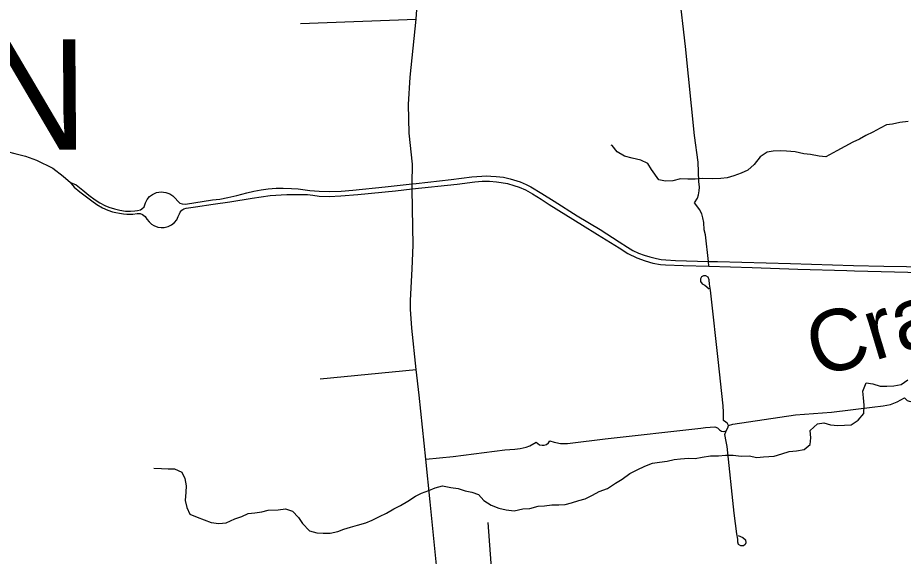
# Model space of a CAD drawing. Extents: x 114843 to 284848, y 317643 to 566895.
# Drawn here: x 158450 to 165679, y 429159 to 433557 of the extents above; entities that cross this region are included whole.
import ezdxf

# ---------------------------------------------------------------- set-up
doc = ezdxf.new("R2010")
doc.units = 0
for name, color, linetype in [('GM_X_City_Street', 7, 'Continuous'), ('GM_X_County_Road', 7, 'Continuous'), ('GM_X_Minor_River', 7, 'Continuous'), ('GM_X_Minor_River_Text', 7, 'Continuous'), ('GM_X_Township_Text', 7, 'Continuous')]:
    doc.layers.add(name, color=color, linetype=linetype)

msp = doc.modelspace()

# ---------------------------------------------------------------- linework, layer by layer
at = {"layer": 'GM_X_City_Street'}
for p, q in [((160759.2, 433510.3), (161701.4, 433545.4)), ((160917.5, 430607), (161703.3, 430685.4)), ((162324.1, 428963.6), (162289.5, 429436.1))]:
    msp.add_line(p, q, dxfattribs=at)
for points in [[(164091.9, 431526.8), (164088.7, 431567.4), (164065.3, 431783.4), (164054.2, 431824), (164050, 431883.4), (164043.2, 431923.6), (164035, 431954.4), (164016.5, 431989.4), (163993.4, 432019.7), (163973.8, 432044.2), (163997.7, 432084.2), (164006.4, 432110.4), (164013.7, 432142.8), (164014.9, 432173), (164011.1, 432219.8), (164003.1, 432377.9), (163973.3, 432594.9), (163900.7, 433321.2), (163847.9, 433770.9)], [(157965.2, 432448.5), (158086.4, 432459.2), (158183.9, 432469.6), (158255, 432470.1), (158301, 432469.1), (158362.4, 432463.9), (158426.6, 432449.1), (158514.6, 432427.4), (158602.7, 432394.6), (158735.7, 432328.7), (158821.1, 432262.3), (158879.5, 432210), (158886.5, 432201.8)], [(161702.3, 432203.4), (161988, 432236.6), (162156.7, 432256.7), (162279.9, 432264.6), (162312.9, 432263.7), (162355, 432260.9), (162414.3, 432253.4), (162470.5, 432241.6), (162550, 432217.2), (162601.4, 432193.7), (162637.6, 432175.7), (162727.6, 432121.4), (162827.6, 432057.5), (163015.8, 431939.2), (163205.7, 431827.1), (163358.4, 431726.9), (163428.4, 431681.9), (163471.1, 431657), (163517.7, 431635.1), (163563.3, 431618), (163609.9, 431603.8), (163663.2, 431590.7), (163702.9, 431583.2), (163740.7, 431578.6), (163818.1, 431575.3), (164088.7, 431567.4), (164162.6, 431565.5)], [(158879.5, 432210), (158927.1, 432192.7), (158981.4, 432148.5), (159030.3, 432108.4), (159081.8, 432069.6), (159119.8, 432045.6), (159161.8, 432023), (159194.2, 432009.7), (159238.9, 431995.2), (159282.1, 431984.7), (159330.7, 431978.3), (159369.9, 431977.3), (159406.3, 431980.2), (159427.9, 431983.1), (159450.8, 431988.6), (159464.2, 431996.8), (159480.9, 432013.1), (159492, 432045.8), (159505.3, 432073.4), (159525.6, 432095.8), (159551.2, 432114.1), (159581.6, 432128.4), (159620.7, 432134.5), (159657.6, 432130.7), (159690.5, 432118.6), (159716.3, 432103), (159735.8, 432082.1), (159756.4, 432060), (159773.5, 432043.7), (159792.3, 432036.3), (159819.2, 432034.1), (160039.6, 432068.5), (160099.3, 432075.5), (160164.6, 432088.2), (160239.8, 432105.9), (160321.4, 432127.8), (160377.8, 432141.3), (160437.4, 432151.5), (160494.6, 432159.3), (160560.8, 432164.7), (160616.4, 432165.1), (160683.5, 432163.1), (160740, 432159.4), (160834.2, 432146.2), (160911.1, 432140.2), (160994.5, 432137.6), (161090.3, 432140.1), (161184.7, 432149.1), (161448.1, 432175), (161670.5, 432199.7), (161702.3, 432203.4)], [(158886.5, 432201.8), (158911.1, 432172.8), (158956.2, 432135.8), (159054.2, 432060.1), (159094.7, 432031), (159142.3, 432004.5), (159185.2, 431985.1), (159223.9, 431972.8), (159250.9, 431965.4), (159280.3, 431960.2), (159314.3, 431955.4), (159341.2, 431953.5), (159390.3, 431953.8), (159425.5, 431957.4), (159448.2, 431957.6), (159467.5, 431951), (159491.2, 431934.4), (159503.9, 431911.8), (159521.7, 431889.7), (159540.7, 431871.4), (159562.2, 431859.3), (159593, 431847), (159620.3, 431842.6), (159646.3, 431843.2), (159677.7, 431851.8), (159704.1, 431865), (159728.7, 431885.3), (159747.4, 431907.3), (159760.7, 431932.6), (159769.3, 431954.4), (159777.2, 431969.2), (159788.8, 431986.1), (159804.7, 431995.8), (159823.9, 432001.8), (159900.9, 432013.7), (160045.8, 432033.3), (160180.5, 432054.5), (160364.6, 432082.4), (160511.1, 432103.7), (160645.9, 432113.1), (160726.9, 432113.6), (160816.2, 432112.6), (160859.8, 432108.5), (160910.7, 432098.9), (160991.4, 432097.3), (161088.6, 432102.4), (161225.6, 432114.4), (161533.7, 432144.3), (161670.2, 432159.7)], [(161670.2, 432159.7), (162037.5, 432197.4), (162181.3, 432216.3), (162239.8, 432221.6), (162301.7, 432221.2), (162357, 432216.7), (162396.9, 432212.1), (162448.2, 432202.7), (162498.7, 432187.7), (162544.3, 432172.5), (162594.1, 432150.1), (162652.1, 432118.8), (162721.5, 432075.4), (162788.5, 432032), (163060, 431863.9), (163183, 431785.6), (163360.1, 431676.5), (163430, 431632.7), (163504.6, 431597.2), (163572, 431571.3), (163634.5, 431553.7), (163697.4, 431542.5), (163738.3, 431538.3), (163882.5, 431534), (164091.9, 431526.8)], [(164091.9, 431526.8), (164445.7, 431516), (164817.1, 431504.3), (165218.6, 431493.3), (165279.7, 431490.1), (165824.1, 431477), (165890.2, 431477.8), (165935.6, 431476.4)], [(164162.6, 431565.5), (164758.7, 431550.2), (165272.6, 431534.5), (165521.3, 431527.6), (165890.2, 431521.6), (165935.7, 431522.4), (166008.3, 431513.3)], [(164251.4, 430228.2), (164243.3, 430242.2), (164229.9, 430254.6), (164212.1, 430268.5), (164212, 430284.7), (164212.3, 430336.3), (164208.3, 430386.4), (164166.5, 430766.5), (164111.2, 431282.2), (164104.2, 431332.6), (164098, 431380.7), (164094.8, 431416.7), (164084.9, 431437.1), (164066.8, 431449.6), (164047.4, 431450.4), (164030.9, 431440.6), (164022.7, 431424.5), (164023.9, 431403.1), (164036.7, 431383.7), (164059.1, 431372.6), (164094.9, 431341.7)], [(164251.4, 430228.2), (164286.8, 430237.3), (164800.1, 430313.9), (165092.2, 430337), (165425.3, 430376.7), (165513.9, 430387.5), (165573.6, 430399.6), (165629.4, 430421), (165688.3, 430452.5), (165710.2, 430432.4), (165735.1, 430424.1), (165761.5, 430427.4), (165784.5, 430439.7), (165801, 430459.5), (165800.8, 430486.7), (165843.5, 430490.9), (165878.4, 430493.5), (165928.1, 430507), (166015.7, 430540.3), (166317.9, 430650), (166357.2, 430664.3), (166539, 430727.5)], [(162842.3, 430088.1), (162880.3, 430079.4), (162905.2, 430078.8), (162937, 430081.3), (162958.8, 430083.1), (163245.3, 430117), (164026.6, 430205.8), (164064.7, 430210.7), (164102.8, 430214.1), (164140.1, 430215.9), (164161.7, 430208.4), (164179.5, 430190.8), (164194.3, 430182.1), (164212, 430178.5), (164233.3, 430184.6)], [(164233.3, 430184.6), (164246.4, 430208.3), (164251.4, 430228.2)], [(164330.9, 429328.6), (164369.4, 429311.2), (164389.4, 429292.2), (164394, 429268.6), (164389, 429254.6), (164375, 429245.7), (164352.9, 429244.8), (164334.4, 429255.7), (164328.4, 429275.5), (164327.5, 429297.7), (164319.8, 429343.3), (164297.9, 429512), (164241.6, 430056.4), (164233.4, 430095.3), (164222.1, 430153.5), (164233.3, 430184.6)], [(162509, 430035), (162551, 430038.9), (162601.4, 430050.9), (162629.3, 430062), (162682, 430089.6), (162707.8, 430070.4), (162729.6, 430065.9), (162747.5, 430066.7), (162765.3, 430073.1), (162781.5, 430085.7), (162793.1, 430102.1), (162828.1, 430091.4), (162842.3, 430088.1)], [(161781.3, 429950.9), (162003.1, 429973.9), (162425.2, 430027.1), (162509, 430035)]]:
    msp.add_lwpolyline(points, dxfattribs=at)
at = {"layer": 'GM_X_County_Road'}
msp.add_lwpolyline([(161872, 429060.2), (161817.4, 429604.8), (161781.3, 429950.9), (161726.7, 430473.7), (161703.3, 430685.4), (161665.9, 431022.3), (161655.6, 431177.7), (161656.9, 431246.6), (161670.6, 431505.9), (161677.5, 431700.1), (161673.3, 431999.7), (161670.2, 432159.7), (161670.5, 432199.7), (161671.7, 432361.9), (161645.9, 432614.4), (161640.6, 432846.7), (161652.2, 433070.8), (161701.4, 433545.4), (161712.3, 433698.8)], dxfattribs=at)
at = {"layer": 'GM_X_Minor_River'}
for points in [[(165718, 432709.8), (165649.9, 432702.2), (165591.8, 432688.5), (165541.8, 432680.8), (165489.6, 432655), (165431.4, 432623.3), (165373.3, 432595.5), (165321.1, 432565.8), (165266.9, 432540), (165200.7, 432504.3), (165136.5, 432470.6), (165046.2, 432421), (164992.2, 432427.4), (164922.3, 432439.8), (164866.3, 432446.2), (164796.4, 432460.6), (164726.4, 432467.1), (164672.4, 432469.4), (164616.4, 432467.7), (164566.4, 432460), (164510.1, 432420.2), (164461.8, 432358.4), (164409.5, 432312.5), (164355.3, 432286.8), (164295.2, 432265.1), (164241.1, 432249.4), (164189.1, 432243.7), (164119, 432242.1), (164039, 432242.6), (163981, 432238.9), (163919, 432239.3), (163861, 432241.6), (163796.9, 432224), (163736.9, 432222.3), (163682.9, 432232.7), (163623.4, 432317.2), (163593.7, 432367.5), (163535.8, 432394), (163465.9, 432410.4), (163402, 432424.8), (163344.2, 432461.3), (163302.5, 432513.7)], [(163302.5, 432513.7), (163294.5, 432515.7)], [(165029.7, 430249.4), (165085.6, 430233), (165143.6, 430226.7), (165197.6, 430230.4), (165253.6, 430232), (165309.9, 430269.8), (165356.2, 430323.7), (165358.6, 430391.8), (165354.9, 430452), (165347.2, 430508.2), (165375.6, 430576.2), (165429.6, 430565.9), (165489.5, 430547.5), (165543.5, 430549.2), (165601.5, 430550.8), (165661.6, 430562.5), (165715.8, 430600.3)], [(159560.8, 429879.1), (159624.7, 429874.7), (159676.7, 429872.4), (159730.7, 429874.1), (159790.6, 429845.6), (159814.3, 429795.4), (159824, 429735.1), (159821.6, 429683), (159817.2, 429614.8), (159830.9, 429558.6), (159854.6, 429504.3), (159914.5, 429477.9), (159972.4, 429455.5), (160030.2, 429435.1), (160092.2, 429426.7), (160152.2, 429432.3), (160222.4, 429466), (160280.5, 429483.7), (160330.7, 429507.5), (160386.7, 429515.2), (160442.8, 429520.8), (160492.9, 429536.6), (160574.9, 429538.1), (160635, 429547.8), (160692.9, 429527.4), (160742.6, 429476.9), (160774.3, 429426.6), (160832, 429366.1), (160891.9, 429351.7), (160943.9, 429347.4), (160999.9, 429349), (161062, 429362.7), (161112.1, 429380.5), (161166.2, 429398.2), (161224.3, 429411.9), (161292.4, 429431.5), (161344.5, 429455.3), (161402.7, 429485), (161458.9, 429510.7), (161521.1, 429546.5), (161575.3, 429574.2), (161635.5, 429607.9), (161695.7, 429649.7), (161745.9, 429673.5), (161806, 429697.2), (161858.1, 429716.9), (161918.3, 429734.6), (161984.2, 429720.1), (162046.2, 429713.8), (162102, 429693.4), (162158, 429683), (162211.9, 429664.6), (162253.6, 429614.3), (162313.4, 429575.8), (162377.3, 429553.4), (162437.2, 429538.9), (162501.2, 429530.6), (162573.3, 429546.2), (162631.3, 429549.8), (162699.4, 429569.5), (162749.4, 429571.2), (162809.5, 429578.9), (162867.5, 429578.5), (162919.5, 429582.2), (162969.6, 429595.9), (163029.7, 429613.6), (163081.8, 429629.4), (163142, 429659.1), (163196.2, 429688.8), (163264.3, 429712.5), (163330.6, 429756.2), (163384.8, 429788), (163447.1, 429835.7), (163507.2, 429865.5), (163569.4, 429895.2), (163631.6, 429918.9), (163689.6, 429928.5), (163751.7, 429936.2), (163807.8, 429949.9), (163859.8, 429953.6), (163925.9, 429959.2), (163979.9, 429958.9), (164037.9, 429968.6), (164104, 429978.2), (164170, 429979.8), (164228, 429983.5), (164290.1, 429985.1), (164356, 429976.7), (164420, 429978.3), (164484, 429965.9), (164538, 429971.6), (164626.1, 429977.1), (164688.2, 429994.8), (164746.3, 430014.5), (164806.3, 430020.1), (164868.4, 430031.8), (164918.7, 430071.6), (164923, 430125.7), (164919.3, 430185.9), (164979.6, 430239.7), (165029.7, 430249.4)]]:
    msp.add_lwpolyline(points, dxfattribs=at)

# ---------------------------------------------------------------- texts
at = {"layer": 'GM_X_Minor_River_Text'}
msp.add_text('Cramer', height=500.03, rotation=16.7572, dxfattribs=at).set_placement((164978, 430615.4))
at = {"layer": 'GM_X_Township_Text'}
msp.add_text('WASHINGTON', height=900.03, rotation=0.412, dxfattribs=at).set_placement((150733.9, 432421.3))

doc.saveas('drawing.dxf')
